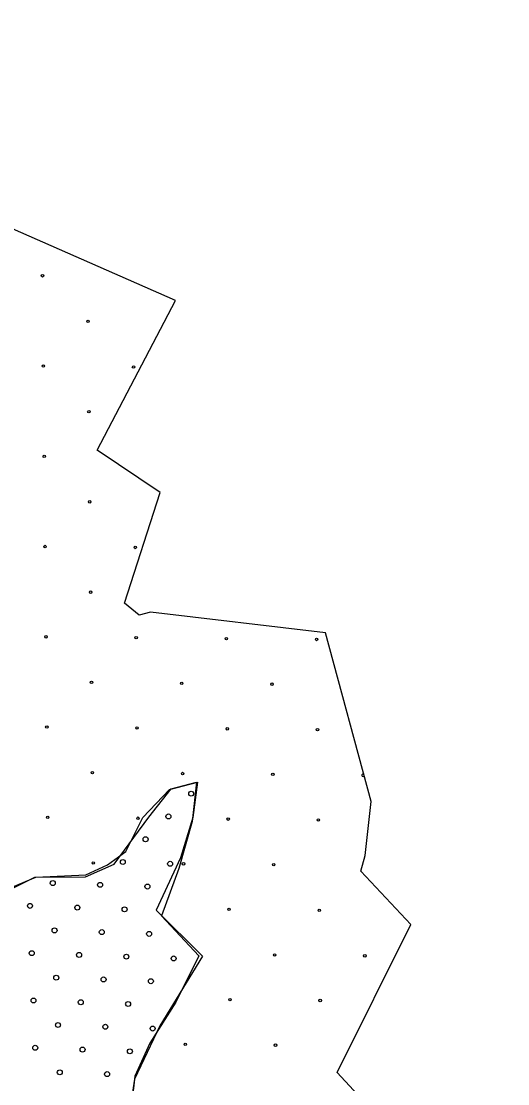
# Model space of a CAD drawing. Extents: x 1612280 to 1883141, y 560852 to 780851.
# Drawn here: x 1782971 to 1785044, y 709658 to 714184 of the extents above; entities that cross this region are included whole.
import ezdxf

# ---------------------------------------------------------------- set-up
doc = ezdxf.new("R2010")
doc.units = 0
for name, color, linetype in [('DESIGN - EROSION CONTROL - Devices', 7, 'Continuous'), ('DESIGN - SCRATCH - User 1', 7, 'Continuous'), ('DESIGN - TRAFFIC CONTROL PERMANENT - Pavement Marking Text', 7, 'Continuous')]:
    doc.layers.add(name, color=color, linetype=linetype)

msp = doc.modelspace()

# ---------------------------------------------------------------- linework, layer by layer
at = {"layer": 'DESIGN - EROSION CONTROL - Devices'}
for centre in [(1783061, 713099.8), (1783061, 713099.8), (1783255.2, 712905.6), (1783255.2, 712905.6), (1783064.8, 712715.2), (1783064.8, 712715.2), (1783449.3, 712711.5), (1783449.3, 712711.5), (1783258.9, 712521.1), (1783258.9, 712521.1), (1783068.5, 712330.7), (1783068.5, 712330.7), (1783262.6, 712136.5), (1783262.6, 712136.5), (1783072.2, 711946.1), (1783072.2, 711946.1), (1783456.8, 711942.4), (1783456.8, 711942.4), (1783266.4, 711752), (1783266.4, 711752), (1783076, 711561.6), (1783076, 711561.6), (1783460.5, 711557.8), (1783460.5, 711557.8), (1783845.1, 711554.1), (1783845.1, 711554.1), (1784229.6, 711550.4), (1784229.6, 711550.4), (1783270.1, 711367.4), (1783270.1, 711367.4), (1783654.7, 711363.7), (1783654.7, 711363.7), (1784039.2, 711360), (1784039.2, 711360), (1783079.7, 711177), (1783079.7, 711177), (1783464.3, 711173.3), (1783464.3, 711173.3), (1783848.8, 711169.6), (1783848.8, 711169.6), (1784233.4, 711165.8), (1784233.4, 711165.8), (1783273.8, 710982.9), (1783273.8, 710982.9), (1783658.4, 710979.1), (1783658.4, 710979.1), (1784043, 710975.4), (1784043, 710975.4), (1783083.4, 710792.5), (1783083.4, 710792.5), (1783468, 710788.7), (1783468, 710788.7), (1783852.5, 710785), (1783852.5, 710785), (1784237.1, 710781.3), (1784237.1, 710781.3), (1783277.6, 710598.3), (1783277.6, 710598.3), (1783662.1, 710594.6), (1783662.1, 710594.6), (1784046.7, 710590.9), (1784046.7, 710590.9), (1783856.3, 710400.4), (1783856.3, 710400.4), (1784240.8, 710396.7), (1784240.8, 710396.7), (1784050.4, 710206.3), (1784050.4, 710206.3), (1784435, 710202.6), (1784435, 710202.6), (1783860, 710015.9), (1783860, 710015.9), (1784244.6, 710012.2), (1784244.6, 710012.2), (1783669.6, 709825.5), (1783669.6, 709825.5), (1784054.2, 709821.8), (1784054.2, 709821.8)]:
    msp.add_circle(centre, 5.28, dxfattribs=at)
msp.add_arc((1784427.5, 710971.7), 5.28, 48.937, 341.5659, dxfattribs=at)
at = {"layer": 'DESIGN - SCRATCH - User 1'}
for points in [[(1783472.9, 711653.5), (1783410.4, 711704.3), (1783563, 712176.3), (1783294.3, 712356.7), (1783628.7, 712994.9), (1782143.7, 713646.7), (1781883.4, 713339), (1781754, 713532), (1780976.1, 714184.1)], [(1783472.9, 711653.5), (1783410.4, 711704.3), (1783563, 712176.3), (1783294.3, 712356.7), (1783628.7, 712994.9), (1782143.7, 713646.7), (1781883.4, 713339), (1781754, 713532), (1780976.1, 714184.1)], [(1783522.1, 711666.7), (1783472.9, 711653.5)], [(1783522.1, 711666.7), (1783472.9, 711653.5)], [(1784266.8, 711577.9), (1783522.1, 711666.7)], [(1784266.8, 711577.9), (1783522.1, 711666.7)], [(1784418.2, 710563.1), (1784437.1, 710630.5), (1784462.6, 710859.8), (1784266.8, 711577.9)], [(1784418.2, 710563.1), (1784437.1, 710630.5), (1784462.6, 710859.8), (1784266.8, 711577.9)], [(1782908.9, 711087.9), (1782835.1, 710934.2), (1782700.2, 710714), (1782619.3, 710645.5), (1782459.5, 710545.8), (1782332.9, 710483.5), (1782251.9, 710396.3), (1782229.1, 710209.3), (1782243.6, 710082.6), (1782359.8, 709949.7), (1782515.5, 709899.9), (1782677.4, 709951.8), (1782741.7, 710072.2), (1782843.4, 710319.4), (1782928.5, 710487.7), (1783028.1, 710537.5), (1783244, 710539.6)], [(1782908.9, 711087.9), (1782835.1, 710934.2), (1782700.2, 710714), (1782619.3, 710645.5), (1782459.5, 710545.8), (1782332.9, 710483.5), (1782251.9, 710396.3), (1782229.1, 710209.3), (1782243.6, 710082.6), (1782359.8, 709949.7), (1782515.5, 709899.9), (1782677.4, 709951.8), (1782741.7, 710072.2), (1782843.4, 710319.4), (1782928.5, 710487.7), (1783028.1, 710537.5), (1783244, 710539.6)], [(1782934.2, 710496.1), (1783032.7, 710537.6), (1783245.3, 710548), (1783338.6, 710589.5), (1783416.3, 710646.6), (1783488.9, 710791.8), (1783602.9, 710911.1), (1783722.2, 710942.2), (1783701.4, 710791.8), (1783649.6, 710620.6), (1783545.9, 710397.6), (1783742.9, 710200.4), (1783561.5, 709904.8), (1783452.6, 709676.5), (1783442.2, 709603.9)], [(1782934.2, 710496.1), (1783032.7, 710537.6), (1783245.3, 710548), (1783338.6, 710589.5), (1783416.3, 710646.6), (1783488.9, 710791.8), (1783602.9, 710911.1), (1783722.2, 710942.2), (1783701.4, 710791.8), (1783649.6, 710620.6), (1783545.9, 710397.6), (1783742.9, 710200.4), (1783561.5, 709904.8), (1783452.6, 709676.5), (1783442.2, 709603.9)], [(1783244, 710539.6), (1783366.4, 710593.6), (1783513.8, 710793), (1783609.2, 710913.4), (1783717.2, 710942.5)], [(1783244, 710539.6), (1783366.4, 710593.6), (1783513.8, 710793), (1783609.2, 710913.4), (1783717.2, 710942.5)], [(1783717.2, 710942.5), (1783698.5, 710774.3), (1783642.4, 710574.9), (1783567.7, 710373.4), (1783727.5, 710203.1)], [(1783717.2, 710942.5), (1783698.5, 710774.3), (1783642.4, 710574.9), (1783567.7, 710373.4), (1783727.5, 710203.1)], [(1784630.8, 710336.5), (1784418.2, 710563.1)], [(1784630.8, 710336.5), (1784418.2, 710563.1)], [(1785044.3, 707954.9), (1784985, 708805.6), (1784704.1, 709213.2), (1784605.4, 709304), (1784560.1, 709442.5), (1784317.8, 709705.2), (1784630.8, 710336.5)], [(1785044.3, 707954.9), (1784985, 708805.6), (1784704.1, 709213.2), (1784605.4, 709304), (1784560.1, 709442.5), (1784317.8, 709705.2), (1784630.8, 710336.5)], [(1783727.5, 710203.1), (1783629.7, 710005.8), (1783518.8, 709830.6), (1783454.6, 709690.5), (1783443, 709588.3), (1783495.5, 709459.8), (1783603.4, 709328.4), (1783793.1, 709167.9), (1783898.1, 709054), (1783953.5, 708884.7), (1784134.4, 708718.2), (1784251.1, 708548.9), (1784259.8, 708423.4)], [(1783727.5, 710203.1), (1783629.7, 710005.8), (1783518.8, 709830.6), (1783454.6, 709690.5), (1783443, 709588.3), (1783495.5, 709459.8), (1783603.4, 709328.4), (1783793.1, 709167.9), (1783898.1, 709054), (1783953.5, 708884.7), (1784134.4, 708718.2), (1784251.1, 708548.9), (1784259.8, 708423.4)]]:
    msp.add_lwpolyline(points, dxfattribs=at)
at = {"layer": 'DESIGN - TRAFFIC CONTROL PERMANENT - Pavement Marking Text'}
for centre in [(1783694.8, 710893.3), (1783694.8, 710893.3), (1783597.8, 710796.2), (1783597.8, 710796.2), (1783500.7, 710699.2), (1783500.7, 710699.2), (1783403.6, 710602.1), (1783403.6, 710602.1), (1783605.2, 710594.6), (1783605.2, 710594.6), (1783104.9, 710512.5), (1783104.9, 710512.5), (1783306.6, 710505), (1783306.6, 710505), (1783508.2, 710497.6), (1783508.2, 710497.6), (1783007.9, 710415.4), (1783007.9, 710415.4), (1783209.5, 710408), (1783209.5, 710408), (1783411.1, 710400.5), (1783411.1, 710400.5), (1783112.4, 710310.9), (1783112.4, 710310.9), (1783314, 710303.4), (1783314, 710303.4), (1783515.6, 710296), (1783515.6, 710296), (1783015.3, 710213.8), (1783015.3, 710213.8), (1783217, 710206.3), (1783217, 710206.3), (1783418.6, 710198.9), (1783418.6, 710198.9), (1783620.2, 710191.4), (1783620.2, 710191.4), (1783119.9, 710109.3), (1783119.9, 710109.3), (1783321.5, 710101.8), (1783321.5, 710101.8), (1783523.1, 710094.3), (1783523.1, 710094.3), (1783022.8, 710012.2), (1783022.8, 710012.2), (1783224.4, 710004.7), (1783224.4, 710004.7), (1783426, 709997.3), (1783426, 709997.3), (1783127.3, 709907.7), (1783127.3, 709907.7), (1783329, 709900.2), (1783329, 709900.2), (1783530.6, 709892.7), (1783530.6, 709892.7), (1783030.3, 709810.6), (1783030.3, 709810.6), (1783231.9, 709803.1), (1783231.9, 709803.1), (1783433.5, 709795.7), (1783433.5, 709795.7), (1783134.8, 709706.1), (1783134.8, 709706.1), (1783336.4, 709698.6), (1783336.4, 709698.6)]:
    msp.add_circle(centre, 10.6, dxfattribs=at)

doc.saveas('drawing.dxf')
